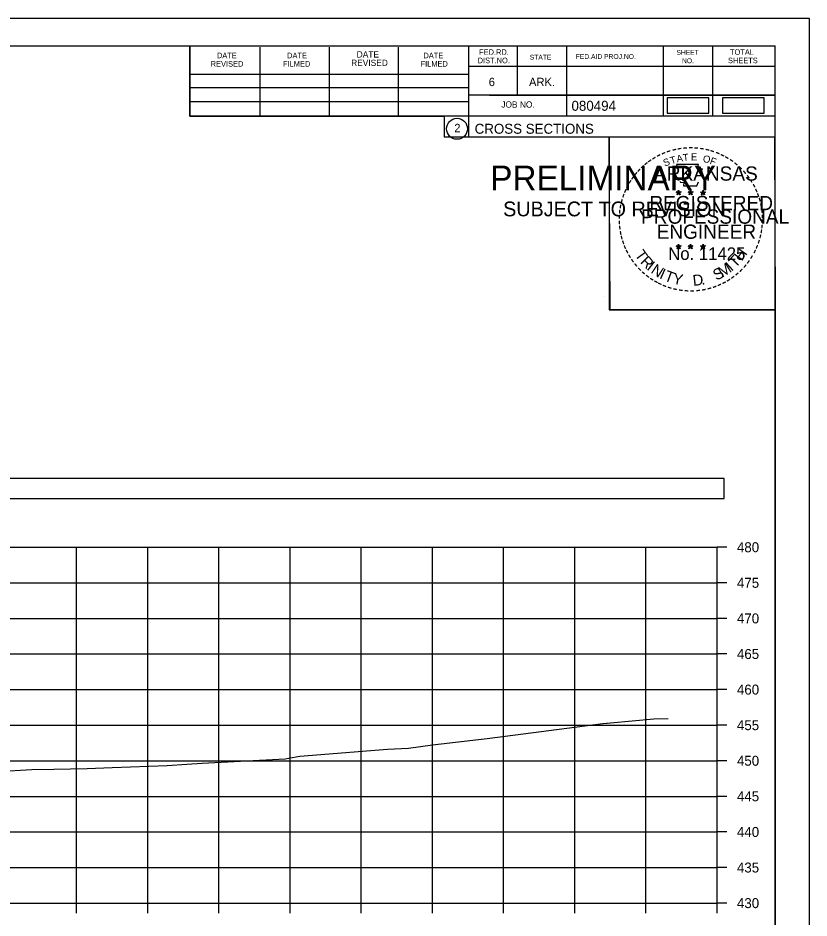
# Model space of a CAD drawing. Extents: x 1376273 to 1384221, y 378927 to 384592.
# Drawn here: x 1384109.7 to 1384220.8, y 380198.7 to 380325.2 of the extents above; entities that cross this region are included whole.
import ezdxf

# ---------------------------------------------------------------- set-up
doc = ezdxf.new("R2010")
doc.units = 0
for name, color, linetype in [('R_Axis', 7, 'Continuous'), ('R_Axis Annot', 7, 'Continuous'), ('R_Border', 7, 'Continuous'), ('R_Border PE', 7, 'Continuous'), ('R_Border Prem', 7, 'Continuous'), ('R_Drive', 7, 'Continuous'), ('R_Exist Surface', 7, 'Continuous'), ('R_Grid', 7, 'Continuous'), ('R_No Plot', 7, 'Continuous')]:
    doc.layers.add(name, color=color, linetype=linetype)

msp = doc.modelspace()

# ---------------------------------------------------------------- linework, layer by layer
at = {"layer": 'R_Axis'}
for p, q in [((1384207.91, 380200.82), (1384207.91, 380250.82)), ((1384209.31, 380250.82), (1384207.91, 380250.82)), ((1384209.31, 380245.82), (1384207.91, 380245.82)), ((1384209.31, 380240.82), (1384207.91, 380240.82)), ((1384209.31, 380235.82), (1384207.91, 380235.82)), ((1384209.31, 380230.82), (1384207.91, 380230.82)), ((1384209.31, 380225.82), (1384207.91, 380225.82)), ((1384209.31, 380220.82), (1384207.91, 380220.82)), ((1384209.31, 380215.82), (1384207.91, 380215.82)), ((1384209.31, 380210.82), (1384207.91, 380210.82)), ((1384209.31, 380205.82), (1384207.91, 380205.82)), ((1383907.91, 380200.82), (1384207.91, 380200.82)), ((1384117.91, 380199.42), (1384117.91, 380200.82)), ((1384127.91, 380199.42), (1384127.91, 380200.82)), ((1384137.91, 380199.42), (1384137.91, 380200.82)), ((1384147.91, 380199.42), (1384147.91, 380200.82)), ((1384157.91, 380199.42), (1384157.91, 380200.82)), ((1384167.91, 380199.42), (1384167.91, 380200.82)), ((1384177.91, 380199.42), (1384177.91, 380200.82)), ((1384187.91, 380199.42), (1384187.91, 380200.82)), ((1384197.91, 380199.42), (1384197.91, 380200.82)), ((1384207.91, 380199.42), (1384207.91, 380200.82)), ((1384209.31, 380200.82), (1384207.91, 380200.82))]:
    msp.add_line(p, q, dxfattribs=at)
at = {"layer": 'R_Axis Annot'}
msp.add_lwpolyline([(1383907.13, 380257.67), (1384208.93, 380257.67), (1384208.93, 380260.49), (1383907.13, 380260.49)], close=True, dxfattribs=at)
at = {"layer": 'R_Border'}
for p, q in [((1383899.91, 380321.28), (1384216.09, 380321.28)), ((1384133.83, 380311.4), (1384133.83, 380321.28)), ((1384143.69, 380311.4), (1384143.69, 380321.08)), ((1384153.45, 380311.4), (1384153.45, 380321.08)), ((1384163.13, 380311.4), (1384163.13, 380321.08)), ((1384172.99, 380321.28), (1384172.99, 380308.48)), ((1384179.83, 380321.28), (1384179.83, 380314.34)), ((1384186.77, 380321.28), (1384186.77, 380311.4)), ((1384200.35, 380321.28), (1384200.35, 380311.4)), ((1384207.29, 380321.28), (1384207.29, 380311.4)), ((1384216.09, 380115.82), (1384216.09, 380321.28)), ((1384216.09, 380318.34), (1384172.99, 380318.34)), ((1384216.09, 380318.36), (1384216.09, 380318.36)), ((1384133.83, 380317.26), (1384172.99, 380317.26)), ((1384133.83, 380315.4), (1384172.99, 380315.4)), ((1384216.09, 380314.34), (1384172.99, 380314.34)), ((1384175.95, 380314.34), (1384216.09, 380314.34)), ((1384133.83, 380311.4), (1384133.83, 380313.46)), ((1384133.83, 380313.46), (1384172.99, 380313.46)), ((1384216.09, 380311.4), (1384133.83, 380311.4)), ((1384172.99, 380308.48), (1384216.09, 380308.48))]:
    msp.add_line(p, q, dxfattribs=at)
msp.add_circle((1384171.37, 380309.61), 1.47, dxfattribs=at)
at = {"layer": 'R_Border PE'}
for p, q in [((1384202.17, 380300.73), (1384202.52, 380300.62)), ((1384202.17, 380300.73), (1384202.43, 380300.69)), ((1384202.17, 380300.73), (1384202.41, 380300.61)), ((1384202.31, 380300.33), (1384202.52, 380300.62)), ((1384202.31, 380300.33), (1384202.43, 380300.57)), ((1384202.31, 380300.33), (1384202.52, 380300.54)), ((1384202.52, 380300.99), (1384202.48, 380300.74)), ((1384202.52, 380300.62), (1384202.52, 380300.99)), ((1384202.52, 380300.99), (1384202.57, 380300.74)), ((1384202.87, 380300.73), (1384202.52, 380300.62)), ((1384202.73, 380300.33), (1384202.52, 380300.62)), ((1384202.73, 380300.33), (1384202.52, 380300.54)), ((1384202.87, 380300.73), (1384202.58, 380300.68)), ((1384202.73, 380300.33), (1384202.6, 380300.62)), ((1384202.87, 380300.73), (1384202.66, 380300.63)), ((1384203.84, 380300.73), (1384204.19, 380300.62)), ((1384203.84, 380300.73), (1384204.1, 380300.69)), ((1384203.84, 380300.73), (1384204.08, 380300.61)), ((1384203.98, 380300.33), (1384204.19, 380300.62)), ((1384203.98, 380300.33), (1384204.1, 380300.57)), ((1384203.98, 380300.33), (1384204.19, 380300.54)), ((1384204.19, 380300.99), (1384204.15, 380300.74)), ((1384204.19, 380300.62), (1384204.19, 380300.99)), ((1384204.19, 380300.99), (1384204.24, 380300.74)), ((1384204.54, 380300.73), (1384204.19, 380300.62)), ((1384204.4, 380300.33), (1384204.19, 380300.62)), ((1384204.4, 380300.33), (1384204.19, 380300.54)), ((1384204.54, 380300.73), (1384204.25, 380300.68)), ((1384204.4, 380300.33), (1384204.27, 380300.62)), ((1384204.54, 380300.73), (1384204.33, 380300.63)), ((1384205.61, 380300.72), (1384205.96, 380300.61)), ((1384205.61, 380300.72), (1384205.86, 380300.68)), ((1384205.61, 380300.72), (1384205.84, 380300.6)), ((1384205.74, 380300.31), (1384205.96, 380300.61)), ((1384205.74, 380300.31), (1384205.87, 380300.56)), ((1384205.74, 380300.31), (1384205.95, 380300.53)), ((1384205.96, 380300.98), (1384205.91, 380300.72)), ((1384206.17, 380300.31), (1384205.95, 380300.53)), ((1384205.96, 380300.61), (1384205.96, 380300.98)), ((1384205.96, 380300.98), (1384206, 380300.73)), ((1384206.3, 380300.72), (1384205.96, 380300.61)), ((1384206.17, 380300.31), (1384205.96, 380300.61)), ((1384206.3, 380300.72), (1384206.02, 380300.67)), ((1384206.17, 380300.31), (1384206.03, 380300.6)), ((1384206.3, 380300.72), (1384206.1, 380300.62)), ((1384202.17, 380293.16), (1384202.52, 380293.05)), ((1384202.17, 380293.16), (1384202.42, 380293.12)), ((1384202.17, 380293.16), (1384202.41, 380293.04)), ((1384202.3, 380292.75), (1384202.52, 380293.05)), ((1384202.3, 380292.75), (1384202.43, 380293)), ((1384202.3, 380292.75), (1384202.52, 380292.97)), ((1384202.52, 380293.41), (1384202.48, 380293.16)), ((1384202.52, 380293.05), (1384202.52, 380293.41)), ((1384202.52, 380293.41), (1384202.57, 380293.16)), ((1384202.86, 380293.16), (1384202.52, 380293.05)), ((1384202.73, 380292.75), (1384202.52, 380293.05)), ((1384202.73, 380292.75), (1384202.52, 380292.97)), ((1384202.86, 380293.16), (1384202.58, 380293.11)), ((1384202.73, 380292.75), (1384202.59, 380293.04)), ((1384202.86, 380293.16), (1384202.66, 380293.06)), ((1384203.84, 380293.16), (1384204.19, 380293.05)), ((1384203.84, 380293.16), (1384204.09, 380293.12)), ((1384203.84, 380293.16), (1384204.07, 380293.04)), ((1384203.97, 380292.75), (1384204.19, 380293.05)), ((1384203.97, 380292.75), (1384204.1, 380293)), ((1384203.97, 380292.75), (1384204.18, 380292.97)), ((1384204.19, 380293.41), (1384204.15, 380293.16)), ((1384204.4, 380292.75), (1384204.18, 380292.97)), ((1384204.19, 380293.05), (1384204.19, 380293.41)), ((1384204.19, 380293.41), (1384204.24, 380293.16)), ((1384204.53, 380293.16), (1384204.19, 380293.05)), ((1384204.4, 380292.75), (1384204.19, 380293.05)), ((1384204.53, 380293.16), (1384204.25, 380293.11)), ((1384204.4, 380292.75), (1384204.26, 380293.04)), ((1384204.53, 380293.16), (1384204.33, 380293.06)), ((1384205.6, 380293.15), (1384205.95, 380293.04)), ((1384205.6, 380293.15), (1384205.86, 380293.11)), ((1384205.6, 380293.15), (1384205.84, 380293.03)), ((1384205.74, 380292.74), (1384205.95, 380293.04)), ((1384205.74, 380292.74), (1384205.86, 380292.99)), ((1384205.74, 380292.74), (1384205.95, 380292.96)), ((1384205.95, 380293.4), (1384205.91, 380293.15)), ((1384205.95, 380293.04), (1384205.95, 380293.4)), ((1384205.95, 380293.4), (1384206, 380293.15)), ((1384206.3, 380293.15), (1384205.95, 380293.04)), ((1384206.17, 380292.74), (1384205.95, 380293.04)), ((1384206.17, 380292.74), (1384205.95, 380292.96)), ((1384206.3, 380293.15), (1384206.01, 380293.1)), ((1384206.17, 380292.74), (1384206.03, 380293.03)), ((1384206.3, 380293.15), (1384206.1, 380293.05))]:
    msp.add_line(p, q, dxfattribs=at)
for points in [[(1384202.21, 380304.61), (1384202.48, 380303.78)], [(1384205.72, 380303.69), (1384205.87, 380303.97), (1384205.18, 380303.95), (1384205.33, 380304.61), (1384202.21, 380304.61)], [(1384202.71, 380302.19), (1384202.71, 380302.1), (1384203.27, 380302.08), (1384203.21, 380301.61), (1384205.08, 380301.61), (1384205.29, 380302.15)], [(1384202.52, 380300.99), (1384202.73, 380300.33), (1384202.17, 380300.73), (1384202.87, 380300.73), (1384202.31, 380300.33), (1384202.52, 380300.99)], [(1384204.19, 380300.99), (1384204.4, 380300.33), (1384203.84, 380300.73), (1384204.54, 380300.73), (1384203.98, 380300.33), (1384204.19, 380300.99)], [(1384205.96, 380300.98), (1384206.17, 380300.31), (1384205.61, 380300.72), (1384206.3, 380300.72), (1384205.74, 380300.31), (1384205.96, 380300.98)], [(1384202.52, 380293.41), (1384202.73, 380292.75), (1384202.17, 380293.16), (1384202.86, 380293.16), (1384202.3, 380292.75), (1384202.52, 380293.41)], [(1384204.19, 380293.41), (1384204.4, 380292.75), (1384203.84, 380293.16), (1384204.53, 380293.16), (1384203.97, 380292.75), (1384204.19, 380293.41)], [(1384205.95, 380293.4), (1384206.17, 380292.74), (1384205.6, 380293.15), (1384206.3, 380293.15), (1384205.74, 380292.74), (1384205.95, 380293.4)]]:
    msp.add_lwpolyline(points, dxfattribs=at)
for centre, radius in [((1384202.52, 380300.62), 0.172), ((1384202.52, 380300.62), 0.145), ((1384202.52, 380300.62), 0.116), ((1384202.52, 380300.62), 0.0991), ((1384202.52, 380300.62), 0.0747), ((1384202.52, 380300.62), 0.0495), ((1384202.52, 380300.62), 0.0296), ((1384204.19, 380300.62), 0.172), ((1384204.19, 380300.62), 0.145), ((1384204.19, 380300.62), 0.116), ((1384204.19, 380300.62), 0.0991), ((1384204.19, 380300.62), 0.0747), ((1384204.19, 380300.62), 0.0495), ((1384204.19, 380300.62), 0.0296), ((1384205.95, 380300.61), 0.172), ((1384205.95, 380300.61), 0.145), ((1384205.95, 380300.61), 0.116), ((1384205.95, 380300.61), 0.0991), ((1384205.95, 380300.61), 0.0747), ((1384205.95, 380300.61), 0.0495), ((1384205.95, 380300.61), 0.0296), ((1384202.52, 380293.05), 0.172), ((1384202.52, 380293.05), 0.145), ((1384202.52, 380293.05), 0.116), ((1384202.52, 380293.05), 0.0991), ((1384202.52, 380293.05), 0.0747), ((1384202.52, 380293.05), 0.0495), ((1384202.52, 380293.05), 0.0296), ((1384204.19, 380293.05), 0.172), ((1384204.19, 380293.05), 0.145), ((1384204.19, 380293.05), 0.116), ((1384204.19, 380293.05), 0.0991), ((1384204.19, 380293.05), 0.0747), ((1384204.19, 380293.05), 0.0495), ((1384204.19, 380293.05), 0.0296), ((1384205.95, 380293.04), 0.172), ((1384205.95, 380293.04), 0.145), ((1384205.95, 380293.04), 0.116), ((1384205.95, 380293.04), 0.0991), ((1384205.95, 380293.04), 0.0747), ((1384205.95, 380293.04), 0.0495), ((1384205.95, 380293.04), 0.0296)]:
    msp.add_circle(centre, radius, dxfattribs=at)
at = {"layer": 'R_Drive'}
for points in [[(1384200.91, 380311.79), (1384206.74, 380311.79), (1384206.74, 380313.98), (1384200.91, 380313.98)], [(1384208.69, 380311.78), (1384214.53, 380311.78), (1384214.53, 380313.96), (1384208.69, 380313.96)]]:
    msp.add_lwpolyline(points, close=True, dxfattribs=at)
at = {"layer": 'R_Exist Surface'}
msp.add_lwpolyline([(1384106.83, 380219.3), (1384111.59, 380219.59), (1384114.7, 380219.65), (1384119.41, 380219.72), (1384122.91, 380219.89), (1384130.61, 380220.14), (1384133.4, 380220.35), (1384135.54, 380220.46), (1384147.2, 380221.11), (1384149.27, 380221.46), (1384161.59, 380222.44), (1384164.57, 380222.57), (1384167.93, 380223.05), (1384175.62, 380223.97), (1384191.88, 380226.05), (1384192.38, 380226.11), (1384192.46, 380226.12), (1384192.92, 380226.17), (1384199.04, 380226.71), (1384201.05, 380226.77)], dxfattribs=at)
at = {"layer": 'R_Grid'}
for p, q in [((1383907.91, 380250.82), (1384207.91, 380250.82)), ((1384117.91, 380200.82), (1384117.91, 380250.82)), ((1384127.91, 380200.82), (1384127.91, 380250.82)), ((1384137.91, 380200.82), (1384137.91, 380250.82)), ((1384147.91, 380200.82), (1384147.91, 380250.82)), ((1384157.91, 380200.82), (1384157.91, 380250.82)), ((1384167.91, 380200.82), (1384167.91, 380250.82)), ((1384177.91, 380200.82), (1384177.91, 380250.82)), ((1384187.91, 380200.82), (1384187.91, 380250.82)), ((1384197.91, 380200.82), (1384197.91, 380250.82)), ((1384207.91, 380200.82), (1384207.91, 380250.82)), ((1383907.91, 380245.82), (1384207.91, 380245.82)), ((1383907.91, 380240.82), (1384207.91, 380240.82)), ((1383907.91, 380235.82), (1384207.91, 380235.82)), ((1383907.91, 380230.82), (1384207.91, 380230.82)), ((1383907.91, 380225.82), (1384207.91, 380225.82)), ((1383907.91, 380220.82), (1384207.91, 380220.82)), ((1383907.91, 380215.82), (1384207.91, 380215.82)), ((1383907.91, 380210.82), (1384207.91, 380210.82)), ((1383907.91, 380205.82), (1384207.91, 380205.82)), ((1383907.91, 380200.82), (1384207.91, 380200.82))]:
    msp.add_line(p, q, dxfattribs=at)
at = {"layer": 'R_No Plot'}
for p, q in [((1383887.51, 380325.17), (1384220.84, 380325.17)), ((1384192.12, 380286.02), (1384192.12, 380286.02))]:
    msp.add_line(p, q, dxfattribs=at)
for points in [[(1383887.5, 380325.17), (1384220.84, 380325.17), (1384220.84, 380111.84), (1383887.5, 380111.84)], [(1384133.83, 380321.28), (1384133.83, 380311.4), (1384169.56, 380311.4), (1384169.56, 380308.48), (1384192.76, 380308.48), (1384192.76, 380284.15), (1384216.09, 380284.15), (1384216.09, 380115.82), (1383899.91, 380115.82), (1383899.91, 380321.28)], [(1384192.76, 380308.48), (1384215.97, 380308.48), (1384216.09, 380284.15), (1384192.88, 380284.15)]]:
    msp.add_lwpolyline(points, close=True, dxfattribs=at)

# ---------------------------------------------------------------- texts
at = {"layer": 'R_Axis Annot'}
for s, p in [('480', (1384210.71, 380250.12)), ('475', (1384210.71, 380245.12)), ('470', (1384210.71, 380240.12)), ('465', (1384210.71, 380235.12)), ('460', (1384210.71, 380230.12)), ('455', (1384210.71, 380225.12)), ('450', (1384210.71, 380220.12)), ('445', (1384210.71, 380215.12)), ('440', (1384210.71, 380210.12)), ('435', (1384210.71, 380205.12)), ('430', (1384210.71, 380200.12))]:
    msp.add_text(s, height=1.4, dxfattribs=at).set_placement(p)
at = {"layer": 'R_Border'}
for s, height, p in [('DATE', 0.782, (1384137.63, 380319.52)), ('DATE', 0.782, (1384147.49, 380319.52)), ('DATE', 0.879, (1384157.27, 380319.62)), ('DATE', 0.782, (1384166.65, 380319.52)), ('FED.RD.', 0.782, (1384174.47, 380320)), ('SHEET', 0.684, (1384202.21, 380320)), ('TOTAL', 0.782, (1384209.73, 380320)), ('REVISED', 0.782, (1384136.75, 380318.34)), ('FILMED', 0.782, (1384146.91, 380318.34)), ('REVISED', 0.879, (1384156.49, 380318.44)), ('FILMED', 0.782, (1384166.25, 380318.34)), ('DIST.NO.', 0.782, (1384174.27, 380318.82)), ('STATE', 0.684, (1384181.59, 380319.32)), ('FED.AID PROJ.NO.', 0.684, (1384188.05, 380319.42)), ('NO.', 0.684, (1384202.99, 380318.82)), ('SHEETS', 0.782, (1384209.45, 380318.82)), ('6', 1.17, (1384175.83, 380315.6)), ('ARK.', 1.172, (1384181.49, 380315.6)), ('JOB NO.', 0.879, (1384177.59, 380312.58)), ('080494', 1.4, (1384187.46, 380312.14)), ('2', 1.17, (1384170.99, 380309.13)), ('CROSS SECTIONS', 1.4, (1384173.85, 380308.91))]:
    msp.add_text(s, height=height, rotation=360, dxfattribs=at).set_placement(p)
at = {"layer": 'R_Border PE'}
for s, height, rotation, p in [('-', 1.6, 24.3072, (1384200.33, 380305.47)), ('-', 1.6, 19.1761, (1384200.96, 380305.74)), ('-', 1.6, 13.6301, (1384201.71, 380305.98)), ('-', 1.6, 10.2193, (1384202.39, 380306.14)), ('-', 1.6, 5.8968, (1384203.12, 380306.25)), ('-', 1.6, 0.1862, (1384203.89, 380306.32)), ('-', 1.6, 357.743, (1384204.61, 380306.31)), ('-', 1.6, 352.1617, (1384205.36, 380306.25)), ('-', 1.6, 347.2049, (1384206.08, 380306.14)), ('-', 1.6, 342.3362, (1384206.71, 380305.99)), ('-', 1.6, 337.8551, (1384207.45, 380305.76)), ('-', 1.6, 36.2317, (1384198.52, 380304.39)), ('-', 1.6, 34.0636, (1384199.1, 380304.78)), ('-', 1.6, 28.7918, (1384199.69, 380305.15)), ('S', 1, 21.594, (1384200.57, 380304.29)), ('T', 1, 16.4036, (1384201.48, 380304.62)), ('A', 1, 11.2132, (1384202.31, 380304.87)), ('T', 1, 6.0228, (1384203.16, 380305.04)), ('E', 1, 0.8323, (1384204.26, 380305.15)), ('O', 1, 350.4515, (1384205.87, 380304.94)), ('F', 1, 340.0707, (1384206.82, 380304.71)), ('-', 1.6, 334.1211, (1384208.08, 380305.49)), ('-', 1.6, 329.6409, (1384208.66, 380305.21)), ('-', 1.6, 325.8627, (1384209.3, 380304.85)), ('-', 1.6, 48.423, (1384197.16, 380303.11)), ('-', 1.6, 42.9622, (1384197.61, 380303.59)), ('-', 1.6, 38.9507, (1384198.04, 380304.01)), ('ARKANSAS', 2, 360, (1384199.07, 380302.32)), ('-', 1.6, 320.5297, (1384209.91, 380304.42)), ('-', 1.6, 315.5786, (1384210.51, 380303.93)), ('-', 1.6, 54.2325, (1384196.35, 380302.06)), ('-', 1.6, 50.6142, (1384196.76, 380302.63)), ('-', 1.6, 309.8797, (1384211.08, 380303.38)), ('-', 1.6, 306.6522, (1384211.6, 380302.78)), ('-', 1.6, 62.8713, (1384195.71, 380300.92)), ('-', 1.6, 58.0706, (1384196.02, 380301.53)), ('-', 1.4, 303.6753, (1384212.09, 380302.21)), ('-', 1.6, 299.6684, (1384212.41, 380301.61)), ('-', 1.6, 72.3945, (1384195.23, 380299.68)), ('-', 1.6, 67.7743, (1384195.45, 380300.31)), ('REGISTERED', 2, 360, (1384198.39, 380298.17)), ('DWB', 0.01, 360, (1384202.51, 380300.62)), ('DWB', 0.01, 360, (1384204.18, 380300.62)), ('DWB', 0.01, 360, (1384205.94, 380300.61)), ('-', 1.6, 294.6628, (1384212.73, 380300.99)), ('-', 1.6, 290.5728, (1384212.99, 380300.42)), ('-', 1.6, 81.2013, (1384194.9, 380298.25)), ('-', 1.6, 75.461, (1384195.03, 380298.97)), ('-', 1.6, 285.1233, (1384213.22, 380299.84)), ('-', 1.6, 280.5493, (1384213.42, 380299.1)), ('-', 1.6, 89.0622, (1384194.8, 380296.86)), ('-', 1.6, 85.1863, (1384194.82, 380297.56)), ('PROFESSIONAL', 2, 360, (1384197.24, 380296.27)), ('-', 1.6, 276.5962, (1384213.58, 380298.33)), ('-', 1.6, 274.3301, (1384213.64, 380297.61)), ('-', 1.6, 94.1959, (1384194.83, 380296.14)), ('-', 1.6, 269.9407, (1384213.68, 380296.97)), ('-', 1.6, 98.9479, (1384194.91, 380295.47)), ('-', 1.6, 101.7149, (1384195.04, 380294.74)), ('ENGINEER', 2, 360, (1384199.43, 380294.15)), ('-', 1.6, 260.9953, (1384213.59, 380295.65)), ('-', 1.6, 263.5172, (1384213.66, 380296.31)), ('-', 1.6, 105.4578, (1384195.2, 380294.14)), ('-', 1.6, 109.0874, (1384195.42, 380293.51)), ('-', 1.6, 252.8681, (1384213.3, 380294.26)), ('-', 1.6, 255.7626, (1384213.48, 380294.98)), ('-', 1.6, 114.0643, (1384195.67, 380292.91)), ('-', 1.6, 115.7289, (1384195.98, 380292.3)), ('T', 1.54, 306.0406, (1384196.28, 380291.89)), ('No. 11425', 1.757, 360, (1384201.05, 380291.19)), ('DWB', 0.01, 360, (1384202.5, 380293.04)), ('DWB', 0.01, 360, (1384204.17, 380293.04)), ('DWB', 0.01, 360, (1384205.94, 380293.03)), ('H', 1.54, 54.6088, (1384211.4, 380290.92)), ('-', 1.6, 244.6197, (1384212.81, 380292.95)), ('-', 1.6, 247.8887, (1384213.07, 380293.58)), ('-', 1.6, 120.4471, (1384196.33, 380291.71)), ('-', 1.6, 125.8934, (1384196.74, 380291.15)), ('R', 1.54, 314.005, (1384197.04, 380290.84)), ('T', 1.54, 46.6444, (1384210.51, 380289.98)), ('-', 1.6, 233.8452, (1384212.02, 380291.55)), ('-', 1.6, 239.0712, (1384212.42, 380292.2)), ('-', 1.6, 130.7181, (1384197.2, 380290.6)), ('-', 1.6, 134.2238, (1384197.72, 380290.05)), ('I', 1.54, 321.9694, (1384197.94, 380289.91)), ('N', 1.54, 326.5002, (1384198.51, 380289.44)), ('I', 1.54, 335.3603, (1384199.71, 380288.65)), ('S', 1.54, 26.9312, (1384207.82, 380288.25)), ('M', 1.54, 32.6563, (1384208.66, 380288.66)), ('I', 1.54, 42.1136, (1384209.95, 380289.5)), ('-', 1.6, 225.7653, (1384211.11, 380290.42)), ('-', 1.6, 231.2538, (1384211.59, 380290.98)), ('-', 1.6, 138.9338, (1384198.24, 380289.59)), ('-', 1.6, 144.6463, (1384198.8, 380289.18)), ('-', 1.6, 148.0898, (1384199.36, 380288.81)), ('T', 1.54, 339.8912, (1384200.38, 380288.32)), ('Y', 1.54, 347.8556, (1384201.59, 380287.88)), ('D', 1.54, 6.3969, (1384204.58, 380287.52)), ('-', 1.6, 215.7363, (1384210.04, 380289.44)), ('-', 1.6, 221.0851, (1384210.58, 380289.91)), ('-', 1.6, 151.5704, (1384199.94, 380288.49)), ('-', 1.6, 154.6002, (1384200.46, 380288.24)), ('-', 1.6, 158.5612, (1384201.08, 380287.98)), ('-', 1.6, 162.7983, (1384201.77, 380287.77)), ('.', 1.54, 13.7642, (1384205.77, 380287.65)), ('-', 1.6, 195.4743, (1384207.02, 380287.87)), ('-', 1.6, 200.7184, (1384207.7, 380288.11)), ('-', 1.6, 204.2516, (1384208.32, 380288.39)), ('-', 1.6, 207.3568, (1384208.94, 380288.7)), ('-', 1.6, 212.2491, (1384209.5, 380289.05)), ('-', 1.6, 167.5555, (1384202.49, 380287.61)), ('-', 1.6, 173.1155, (1384203.26, 380287.5)), ('-', 1.6, 176.5183, (1384204.01, 380287.44)), ('-', 1.6, 181.5918, (1384204.75, 380287.46)), ('-', 1.6, 185.8167, (1384205.56, 380287.54)), ('-', 1.6, 191.2858, (1384206.29, 380287.67))]:
    msp.add_text(s, height=height, rotation=rotation, dxfattribs=at).set_placement(p)
at = {"layer": 'R_Border Prem'}
for s, height, p in [('PRELIMINARY', 3.5, (1384176.04, 380300.94)), ('DWB', 0.01, (1384176.78, 380302.79)), ('SUBJECT TO REVISION', 2.0751, (1384177.85, 380297.31))]:
    msp.add_text(s, height=height, rotation=360, dxfattribs=at).set_placement(p)

doc.saveas('drawing.dxf')
